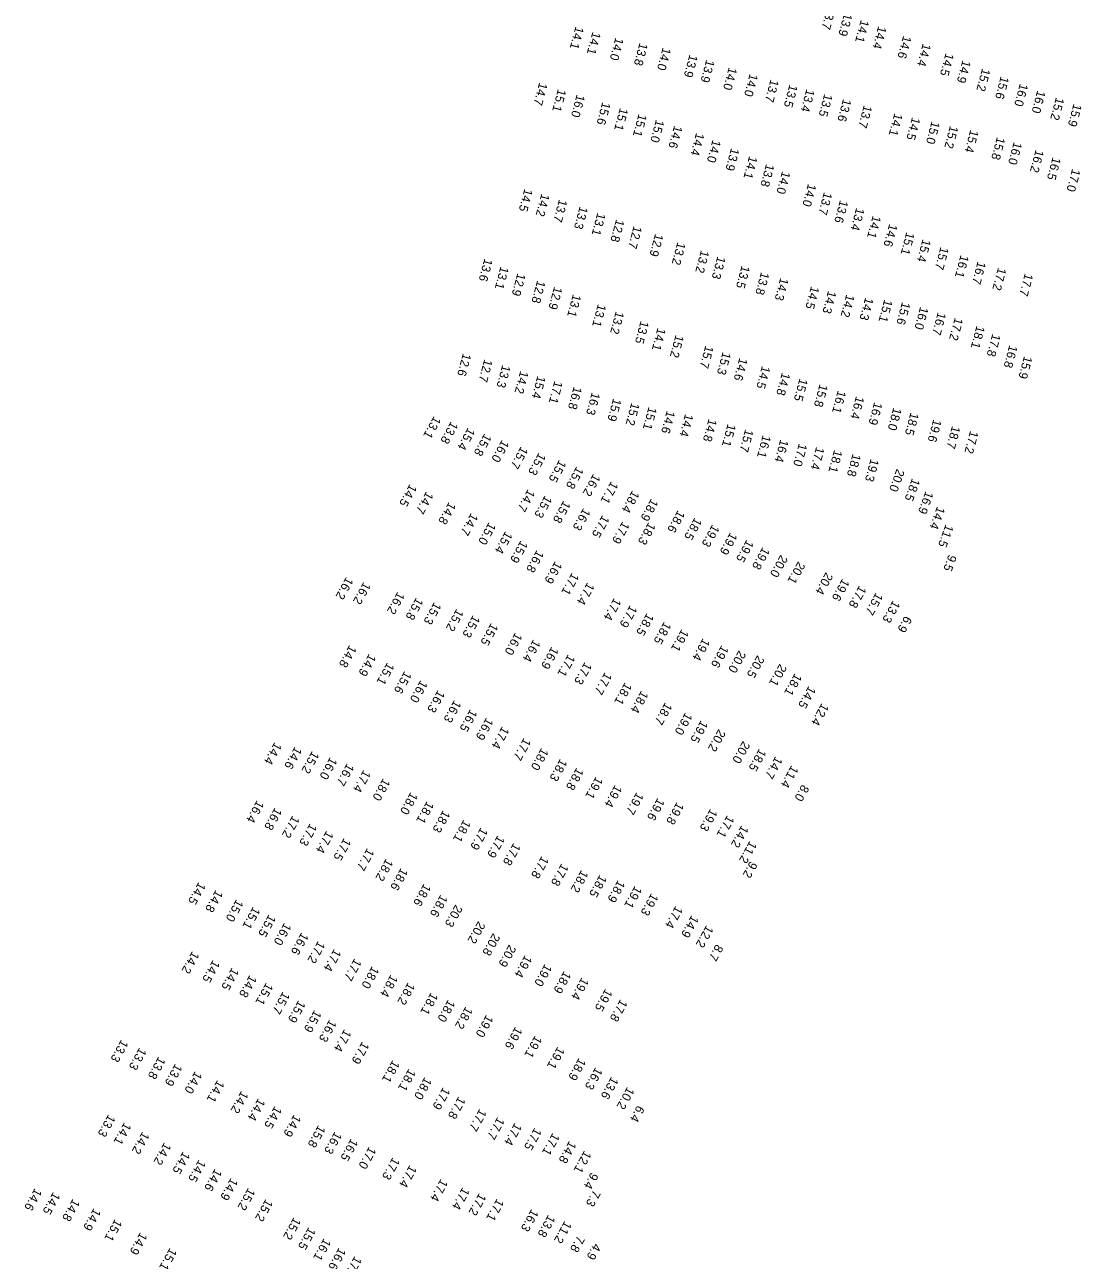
# Model space of a CAD drawing. Extents: x 1023796 to 1112670, y 656573 to 837340.
# Drawn here: x 1053938 to 1054543, y 753850 to 754557 of the extents above; entities that cross this region are included whole.
import ezdxf

# ---------------------------------------------------------------- set-up
doc = ezdxf.new("R2010")
doc.units = 0
doc.layers.add('V-TOPO-SOUN', color=7, linetype='Continuous')

msp = doc.modelspace()

# ---------------------------------------------------------------- texts
at = {"layer": 'V-TOPO-SOUN'}
for s, rotation, p in [('13.7 ', 255, (1054397.46, 754567.52)), ('13.9 ', 255, (1054407.05, 754563.74)), ('14.1 ', 255, (1054416.66, 754560.04)), ('14.1 ', 255, (1054253.4, 754556.26)), ('14.1 ', 255, (1054263.12, 754553.17)), ('14.4 ', 255, (1054426.62, 754556.44)), ('14.0 ', 255, (1054276.25, 754549.87)), ('13.8 ', 255, (1054290.05, 754546.87)), ('14.6 ', 255, (1054440.9, 754550.95)), ('14.4 ', 255, (1054452.11, 754546.48)), ('14.0 ', 255, (1054303.28, 754544.16)), ('13.9 ', 255, (1054318.62, 754540.14)), ('13.9 ', 255, (1054328.2, 754537.21)), ('14.5 ', 255, (1054465.2, 754541.01)), ('14.0 ', 255, (1054341.11, 754532.88)), ('14.9 ', 255, (1054474.82, 754536.92)), ('15.2 ', 255, (1054486.05, 754532.19)), ('14.7 ', 255, (1054232.65, 754524.16)), ('14.0 ', 255, (1054353.09, 754529.19)), ('13.7 ', 255, (1054365.02, 754525.95)), ('13.5 ', 255, (1054375.82, 754522.99)), ('15.6 ', 255, (1054496.72, 754527.7)), ('16.0 ', 255, (1054507.67, 754523.56)), ('15.1 ', 255, (1054243.34, 754520.43)), ('16.0 ', 255, (1054254.07, 754517.29)), ('13.4 ', 255, (1054385.53, 754520.38)), ('13.5 ', 255, (1054395.75, 754517.63)), ('16.0 ', 255, (1054517.62, 754519.64)), ('15.6 ', 255, (1054268.74, 754512.99)), ('15.1 ', 255, (1054278.8, 754509.64)), ('13.6 ', 255, (1054406.53, 754514.81)), ('13.7 ', 255, (1054418.38, 754511.18)), ('15.2 ', 255, (1054528.3, 754515.66)), ('15.9 ', 255, (1054538.37, 754511.97)), ('15.1 ', 255, (1054289.5, 754506.16)), ('15.0 ', 255, (1054299.43, 754502.89)), ('14.1 ', 255, (1054435.88, 754506.59)), ('14.5 ', 255, (1054445.98, 754504.28)), ('15.0 ', 255, (1054457.17, 754501.99)), ('14.6 ', 255, (1054309.84, 754499.53)), ('14.4 ', 255, (1054322.42, 754495.38)), ('15.2 ', 255, (1054467.7, 754499.44)), ('15.4 ', 255, (1054479.29, 754497.09)), ('14.0 ', 255, (1054331.82, 754491.41)), ('15.8 ', 255, (1054494.53, 754492.96)), ('16.0 ', 255, (1054504.18, 754490.19)), ('13.9 ', 255, (1054342.42, 754486.7)), ('14.1 ', 255, (1054352.77, 754482.07)), ('16.2 ', 255, (1054516.69, 754485.68)), ('16.5 ', 255, (1054526.41, 754481.46)), ('13.8 ', 255, (1054362.46, 754477.56)), ('17.0 ', 255, (1054537.6, 754474.75)), ('14.0 ', 255, (1054371.63, 754473.41)), ('14.5 ', 255, (1054224.19, 754463.37)), ('14.2 ', 255, (1054233.89, 754460.56)), ('14.0 ', 255, (1054386.46, 754466.24)), ('13.7 ', 255, (1054395.55, 754461.43)), ('13.7 ', 255, (1054243.96, 754457.3)), ('13.3 ', 255, (1054255.79, 754453.27)), ('13.6 ', 255, (1054404.72, 754456.82)), ('13.4 ', 255, (1054414.03, 754452.49)), ('13.1 ', 255, (1054265.89, 754449.61)), ('12.8 ', 255, (1054276.65, 754445.9)), ('14.1 ', 255, (1054423.5, 754448.03)), ('12.7 ', 255, (1054286.69, 754442.09)), ('14.6 ', 255, (1054432.91, 754443.25)), ('15.1 ', 255, (1054442.71, 754438.53)), ('12.9 ', 255, (1054298.96, 754437.63)), ('13.2 ', 255, (1054311.71, 754432.82)), ('15.4 ', 255, (1054452.01, 754434.49)), ('13.2 ', 255, (1054325.19, 754428.18)), ('13.3 ', 255, (1054334.59, 754424.71)), ('15.7 ', 255, (1054462.25, 754430.09)), ('16.1 ', 255, (1054473.74, 754425.46)), ('13.6 ', 255, (1054201.27, 754423.41)), ('13.1 ', 255, (1054210.5, 754418.89)), ('13.5 ', 255, (1054348.49, 754419.4)), ('16.7 ', 255, (1054483.49, 754421.77)), ('17.2 ', 255, (1054495.18, 754418.24)), ('12.9 ', 255, (1054220.15, 754415.05)), ('12.8 ', 255, (1054231.47, 754410.89)), ('13.8 ', 255, (1054359.57, 754415.71)), ('14.3 ', 255, (1054370.6, 754412.43)), ('17.7 ', 255, (1054510.5, 754414.95)), ('12.9 ', 255, (1054241.15, 754407.33)), ('13.1 ', 255, (1054251.9, 754402.98)), ('14.5 ', 255, (1054388.2, 754407.6)), ('14.3 ', 255, (1054397.95, 754405)), ('14.2 ', 255, (1054408.34, 754402.9)), ('13.1 ', 255, (1054266.18, 754397.34)), ('14.3 ', 255, (1054419.18, 754401.16)), ('15.1 ', 255, (1054430.07, 754400.01)), ('15.6 ', 255, (1054440.24, 754398.58)), ('16.0 ', 255, (1054450.62, 754395.83)), ('13.2 ', 255, (1054276.45, 754393.23)), ('16.7 ', 255, (1054460.69, 754392.69)), ('17.2 ', 255, (1054470.42, 754389.59)), ('13.5 ', 255, (1054290.67, 754387.79)), ('14.1 ', 255, (1054300.35, 754383.78)), ('18.1 ', 255, (1054482.88, 754385)), ('15.2 ', 255, (1054310.66, 754379.72)), ('17.8 ', 255, (1054491.92, 754380.37)), ('12.6 ', 255, (1054188.97, 754369.19)), ('15.7 ', 255, (1054327.69, 754373.62)), ('15.3 ', 255, (1054337.59, 754369.95)), ('16.8 ', 255, (1054501.63, 754373.91)), ('15.9 ', 255, (1054510.07, 754367.65)), ('12.7 ', 255, (1054201.21, 754365.81)), ('13.3 ', 255, (1054211.48, 754362.54)), ('14.6 ', 255, (1054347.18, 754366.57)), ('14.5 ', 255, (1054360.1, 754361.98)), ('14.2 ', 255, (1054221.81, 754359.17)), ('15.4 ', 255, (1054231.6, 754356.35)), ('17.1 ', 255, (1054241.35, 754353.4)), ('14.8 ', 255, (1054371.53, 754358.17)), ('15.5 ', 255, (1054381.58, 754354.86)), ('16.8 ', 255, (1054252.36, 754350.17)), ('16.3 ', 255, (1054262.73, 754346.9)), ('15.8 ', 255, (1054393.08, 754351.52)), ('16.1 ', 255, (1054403.47, 754347.93)), ('15.9 ', 255, (1054274.92, 754343.37)), ('15.2 ', 255, (1054285.35, 754340.96)), ('16.4 ', 255, (1054413.91, 754344.64)), ('16.9 ', 255, (1054424.3, 754341.24)), ('13.1 ', 241, (1054172.36, 754333.27)), ('15.1 ', 255, (1054295.2, 754338.51)), ('14.6 ', 255, (1054305.63, 754336.4)), ('14.4 ', 255, (1054316.12, 754334.56)), ('18.0 ', 255, (1054435.27, 754338.13)), ('18.5 ', 255, (1054445.12, 754335.33)), ('13.8 ', 241, (1054182.17, 754330.27)), ('15.4 ', 241, (1054191.86, 754326.71)), ('14.8 ', 255, (1054329.56, 754331.71)), ('15.1 ', 255, (1054340.43, 754328.81)), ('15.7 ', 255, (1054350.5, 754325.75)), ('19.6 ', 255, (1054458.15, 754331.44)), ('18.7 ', 255, (1054468.86, 754327.68)), ('15.8 ', 241, (1054201.29, 754323.3)), ('16.0 ', 241, (1054211.31, 754319.74)), ('16.1 ', 255, (1054360.51, 754322.39)), ('16.4 ', 255, (1054370.57, 754319.9)), ('17.2 ', 255, (1054479.22, 754324.87)), ('15.7 ', 241, (1054222.17, 754315.95)), ('15.3 ', 241, (1054232.36, 754312.34)), ('17.0 ', 255, (1054381.2, 754317.6)), ('17.4 ', 255, (1054391.11, 754315.66)), ('18.1 ', 255, (1054401.38, 754313.93)), ('18.8 ', 255, (1054411.95, 754311.71)), ('15.5 ', 241, (1054244.07, 754308.25)), ('15.8 ', 241, (1054253.97, 754304.45)), ('19.3 ', 255, (1054422.28, 754308.87)), ('16.2 ', 241, (1054263.61, 754300.29)), ('20.0 ', 250, (1054437.15, 754303.1)), ('18.5 ', 250, (1054446, 754297.71)), ('14.5 ', 241, (1054158.56, 754294.4)), ('14.7 ', 241, (1054168.02, 754290.18)), ('14.7 ', 241, (1054226.18, 754291.46)), ('17.1 ', 241, (1054273.8, 754296.01)), ('18.4 ', 241, (1054285.9, 754290.77)), ('16.9 ', 250, (1054453.7, 754290.31)), ('14.8 ', 241, (1054180.96, 754284.18)), ('15.3 ', 241, (1054235.92, 754287.9)), ('15.8 ', 241, (1054246.52, 754284.93)), ('18.9 ', 241, (1054296.66, 754286.07)), ('14.7 ', 241, (1054193.64, 754277.82)), ('16.3 ', 241, (1054257.89, 754280.66)), ('17.5 ', 241, (1054268.78, 754276.64)), ('18.6 ', 241, (1054311.94, 754279.43)), ('14.4 ', 250, (1054460.3, 754281.58)), ('15.0 ', 241, (1054203.79, 754272.53)), ('17.9 ', 241, (1054280.29, 754273.07)), ('18.3 ', 241, (1054295.19, 754272.53)), ('18.5 ', 241, (1054321.62, 754275.26)), ('19.3 ', 241, (1054331.69, 754271.27)), ('11.5 ', 250, (1054465.16, 754271.31)), ('15.4 ', 241, (1054213.27, 754267.43)), ('15.9 ', 241, (1054222.02, 754262.11)), ('19.9 ', 241, (1054341.93, 754266.75)), ('19.5 ', 241, (1054351.3, 754262.55)), ('16.8 ', 241, (1054231.22, 754256.65)), ('19.8 ', 241, (1054360.5, 754258.34)), ('16.9 ', 241, (1054241.67, 754250.24)), ('20.0 ', 241, (1054370.74, 754253.95)), ('20.1 ', 241, (1054380.77, 754250.13)), ('9.5', 250, (1054466.92, 754254.09)), ('16.2 ', 241, (1054122.19, 754241.23)), ('17.1 ', 241, (1054251.35, 754243.68)), ('20.4 ', 241, (1054396.64, 754243.97)), ('19.6 ', 241, (1054406.12, 754240.33)), ('16.2 ', 241, (1054132.15, 754238.41)), ('17.4 ', 241, (1054260.19, 754238.14)), ('17.8 ', 241, (1054415.77, 754236.37)), ('16.2 ', 241, (1054151.59, 754232.78)), ('15.8 ', 241, (1054162.24, 754229.48)), ('15.3 ', 241, (1054172.55, 754226.89)), ('17.4 ', 241, (1054275.48, 754229.29)), ('15.7 ', 241, (1054425.28, 754232.3)), ('13.3 ', 241, (1054435.08, 754227.89)), ('15.2 ', 241, (1054185.3, 754223)), ('15.3 ', 241, (1054194.74, 754219.41)), ('17.9 ', 241, (1054284.63, 754225.12)), ('18.5 ', 241, (1054294.19, 754220.55)), ('15.5 ', 241, (1054205.08, 754214.91)), ('18.5 ', 241, (1054304.14, 754215.65)), ('6.9', 241, (1054441.84, 754219.07)), ('16.0 ', 241, (1054218.91, 754209.44)), ('16.4 ', 241, (1054229.26, 754205.51)), ('19.1 ', 241, (1054314.12, 754211.39)), ('19.4 ', 241, (1054326.29, 754206.17)), ('14.8 ', 241, (1054124.05, 754202.31)), ('16.9 ', 241, (1054239.71, 754201.38)), ('19.6 ', 241, (1054336.98, 754202.15)), ('20.0 ', 241, (1054346.85, 754199.24)), ('14.9 ', 241, (1054135.23, 754197.3)), ('15.1 ', 241, (1054145.67, 754192.33)), ('17.1 ', 241, (1054249.15, 754196.99)), ('17.3 ', 241, (1054258.69, 754192.57)), ('20.5 ', 241, (1054357.42, 754196.43)), ('20.1 ', 241, (1054370.21, 754191.56)), ('15.6 ', 241, (1054155.56, 754187.36)), ('17.7 ', 241, (1054270.21, 754186.74)), ('18.1 ', 241, (1054378.87, 754186.09)), ('16.0 ', 241, (1054164.7, 754182.19)), ('16.3 ', 241, (1054174.59, 754176.5)), ('18.1 ', 241, (1054281.64, 754180.88)), ('14.5 ', 241, (1054386.83, 754178.91)), ('16.3 ', 241, (1054183.97, 754170.77)), ('18.4 ', 241, (1054291.02, 754176.18)), ('18.7 ', 241, (1054304.67, 754169.47)), ('16.5 ', 241, (1054193.14, 754165.57)), ('19.0 ', 241, (1054316.2, 754163.72)), ('12.4 ', 241, (1054394.27, 754169.05)), ('16.9 ', 241, (1054202.33, 754160.73)), ('17.4 ', 241, (1054211.42, 754155.74)), ('19.5 ', 241, (1054325.17, 754159.2)), ('17.7 ', 241, (1054223.82, 754149.14)), ('20.2 ', 241, (1054335.22, 754154.18)), ('14.4 ', 241, (1054081.23, 754146.73)), ('14.6 ', 241, (1054092.82, 754144.17)), ('15.2 ', 241, (1054102.67, 754141.62)), ('18.0 ', 241, (1054233.88, 754143.45)), ('20.0 ', 241, (1054349.18, 754147.44)), ('18.5 ', 241, (1054358.5, 754143)), ('16.0 ', 241, (1054113, 754138.18)), ('16.7 ', 241, (1054122.64, 754134.6)), ('18.3 ', 241, (1054244.63, 754137.24)), ('14.7 ', 241, (1054367.81, 754138.61)), ('17.4 ', 241, (1054132.15, 754130.85)), ('18.8 ', 241, (1054253.99, 754132.13)), ('19.1 ', 241, (1054265.07, 754127.03)), ('11.4 ', 241, (1054376.92, 754133.41)), ('18.0 ', 241, (1054143.3, 754126.05)), ('19.4 ', 241, (1054275.99, 754122.31)), ('8.0', 241, (1054382.96, 754122.5)), ('16.4 ', 241, (1054071.11, 754113.43)), ('18.0 ', 241, (1054159.05, 754118.13)), ('18.1 ', 241, (1054168.35, 754112.96)), ('19.7 ', 241, (1054288.33, 754118.08)), ('19.6 ', 241, (1054300.36, 754114.73)), ('16.8 ', 241, (1054081.36, 754109.27)), ('18.3 ', 241, (1054177.62, 754107.81)), ('19.8 ', 241, (1054311.37, 754112.42)), ('19.3 ', 241, (1054330.55, 754108.62)), ('17.2 ', 241, (1054091.48, 754104.73)), ('17.3 ', 241, (1054101.43, 754100.23)), ('18.1 ', 241, (1054189.38, 754102.35)), ('17.1 ', 241, (1054340.21, 754104.92)), ('14.2 ', 241, (1054348.4, 754099.18)), ('17.4 ', 241, (1054110.87, 754096.03)), ('17.5 ', 241, (1054120.9, 754091.86)), ('17.9 ', 241, (1054199.19, 754097.91)), ('17.9 ', 241, (1054208.84, 754093.39)), ('17.7 ', 241, (1054134.19, 754086.06)), ('17.8 ', 241, (1054217.93, 754089.04)), ('11.2 ', 241, (1054353.07, 754090.22)), ('18.2 ', 241, (1054144.99, 754080.09)), ('17.8 ', 241, (1054234.04, 754081.59)), ('9.2', 241, (1054353.36, 754078.62)), ('18.6 ', 241, (1054153.49, 754074.76)), ('17.8 ', 241, (1054245.38, 754077.29)), ('18.2 ', 241, (1054256.69, 754073.55)), ('18.5 ', 241, (1054267.22, 754070.84)), ('14.5 ', 241, (1054037.75, 754066.68)), ('18.6 ', 241, (1054166.61, 754065.75)), ('18.9 ', 241, (1054277.71, 754067.82)), ('19.1 ', 241, (1054287.35, 754064.49)), ('14.8 ', 241, (1054047.55, 754062.2)), ('15.0 ', 241, (1054059.31, 754056.82)), ('18.6 ', 241, (1054176.19, 754059.5)), ('19.3 ', 241, (1054296.77, 754060.3)), ('15.1 ', 241, (1054068.91, 754052.57)), ('20.3 ', 241, (1054184.67, 754053.79)), ('17.4 ', 241, (1054310.7, 754053.08)), ('15.5 ', 241, (1054077.87, 754048.11)), ('16.0 ', 241, (1054086.75, 754043.37)), ('20.2 ', 241, (1054197.71, 754044.31)), ('14.9 ', 241, (1054319.83, 754047.69)), ('16.6 ', 241, (1054096.58, 754037.85)), ('20.8 ', 241, (1054206.19, 754037.39)), ('12.2 ', 241, (1054328.28, 754041.97)), ('17.2 ', 241, (1054106.08, 754033)), ('17.4 ', 241, (1054115.28, 754028.41)), ('20.9 ', 241, (1054215.35, 754030.87)), ('8.7', 241, (1054333.84, 754031.12)), ('14.2 ', 241, (1054034.08, 754027.12)), ('14.5 ', 241, (1054045.9, 754022.05)), ('17.7 ', 241, (1054126.9, 754022.96)), ('19.4 ', 241, (1054224.49, 754024.87)), ('14.5 ', 241, (1054056.79, 754017.67)), ('18.0 ', 241, (1054136.99, 754018.56)), ('19.0 ', 241, (1054235.86, 754019.81)), ('18.9 ', 241, (1054246.84, 754015.76)), ('14.8 ', 241, (1054066.94, 754013.47)), ('15.1 ', 241, (1054076.33, 754009.08)), ('18.4 ', 241, (1054147.66, 754013.71)), ('18.2 ', 241, (1054157.54, 754009.24)), ('19.4 ', 241, (1054256.93, 754012.08)), ('15.7 ', 241, (1054085.92, 754003.98)), ('18.1 ', 241, (1054170.68, 754003.51)), ('19.5 ', 241, (1054270.46, 754005.62)), ('15.9 ', 241, (1054094.86, 753999.03)), ('15.9 ', 241, (1054104.01, 753993.5)), ('18.0 ', 241, (1054180.48, 753999.45)), ('18.2 ', 241, (1054190.5, 753995.44)), ('17.8 ', 241, (1054279.08, 753999.63)), ('16.3 ', 241, (1054112.61, 753988.02)), ('19.0 ', 241, (1054202.32, 753990.7)), ('17.4 ', 241, (1054121.11, 753982.44)), ('19.6 ', 241, (1054218.96, 753983.93)), ('19.1 ', 241, (1054230.21, 753978.87)), ('13.3 ', 241, (1053993.45, 753976.49)), ('13.3 ', 241, (1054003.86, 753971.95)), ('17.9 ', 241, (1054131.32, 753975.4)), ('19.1 ', 241, (1054243.15, 753972.51)), ('13.8 ', 241, (1054014.76, 753966.77)), ('18.1 ', 241, (1054148.74, 753964.75)), ('18.9 ', 241, (1054255.29, 753966.01)), ('13.9 ', 241, (1054024.36, 753962.74)), ('14.0 ', 241, (1054035.68, 753958.45)), ('18.1 ', 241, (1054157.92, 753959.83)), ('16.3 ', 241, (1054264.82, 753960.72)), ('14.1 ', 241, (1054048.45, 753953.38)), ('18.0 ', 241, (1054167.07, 753955.08)), ('13.6 ', 241, (1054273.91, 753955.3)), ('14.2 ', 241, (1054062.17, 753947.17)), ('17.9 ', 241, (1054177.62, 753949.28)), ('17.8 ', 241, (1054186.44, 753943.95)), ('10.2 ', 241, (1054283.03, 753949.45)), ('14.4 ', 241, (1054071.82, 753942.94)), ('14.5 ', 241, (1054081.28, 753938.49)), ('17.7 ', 241, (1054198.49, 753936.91)), ('6.4', 241, (1054288.79, 753938.93)), ('13.3 ', 241, (1053986.09, 753933.7)), ('14.1 ', 241, (1053995.17, 753929.16)), ('14.9 ', 241, (1054092.3, 753933.69)), ('17.7 ', 241, (1054208.76, 753932.19)), ('14.2 ', 241, (1054005.59, 753923.88)), ('15.8 ', 241, (1054106.24, 753927.56)), ('16.3 ', 241, (1054115.62, 753923.89)), ('17.4 ', 241, (1054218.59, 753928.85)), ('17.5 ', 241, (1054229.96, 753926.09)), ('17.1 ', 241, (1054240.31, 753923.09)), ('14.2 ', 241, (1054018.03, 753917.62)), ('16.5 ', 241, (1054124.93, 753919.92)), ('17.0 ', 241, (1054135.3, 753915.33)), ('14.8 ', 241, (1054249.81, 753918.57)), ('14.5 ', 241, (1054028.8, 753912.53)), ('14.5 ', 241, (1054037.82, 753907.82)), ('17.3 ', 241, (1054148.8, 753909.17)), ('12.1 ', 241, (1054258.42, 753912.99)), ('14.6 ', 241, (1054047.04, 753902.66)), ('17.4 ', 241, (1054158.51, 753904.72)), ('14.9 ', 241, (1054056.16, 753897.38)), ('17.4 ', 241, (1054176.31, 753896.79)), ('9.4', 241, (1054262.35, 753900.59)), ('14.6 ', 241, (1053944.03, 753891.47)), ('14.5 ', 241, (1053954.53, 753889.3)), ('15.2 ', 241, (1054066.08, 753891.64)), ('17.4 ', 241, (1054188.78, 753892.02)), ('17.2 ', 241, (1054198.25, 753888.67)), ('7.3', 241, (1054263.59, 753890.55)), ('14.8 ', 241, (1053965.74, 753885.41)), ('14.9 ', 241, (1053977.75, 753880.03)), ('15.2 ', 241, (1054076.13, 753885.31)), ('17.1 ', 241, (1054208.43, 753885.51)), ('16.3 ', 241, (1054228.18, 753879.56)), ('15.1 ', 241, (1053989.9, 753873.87)), ('15.2 ', 241, (1054092.18, 753874.85)), ('13.8 ', 241, (1054237.77, 753876.26)), ('11.2 ', 241, (1054247.18, 753872.76)), ('14.9 ', 241, (1054004.33, 753866.22)), ('15.5 ', 241, (1054100.66, 753869.17)), ('16.1 ', 241, (1054109.4, 753862.81)), ('7.8', 241, (1054254.55, 753864.41)), ('4.9', 241, (1054263.98, 753860.09)), ('15.1 ', 241, (1054021.27, 753857.31)), ('16.6 ', 241, (1054118.02, 753857.5)), ('17.0 ', 241, (1054127.02, 753852.65))]:
    msp.add_text(s, height=5, rotation=rotation, dxfattribs=at).set_placement(p)

doc.saveas('drawing.dxf')
